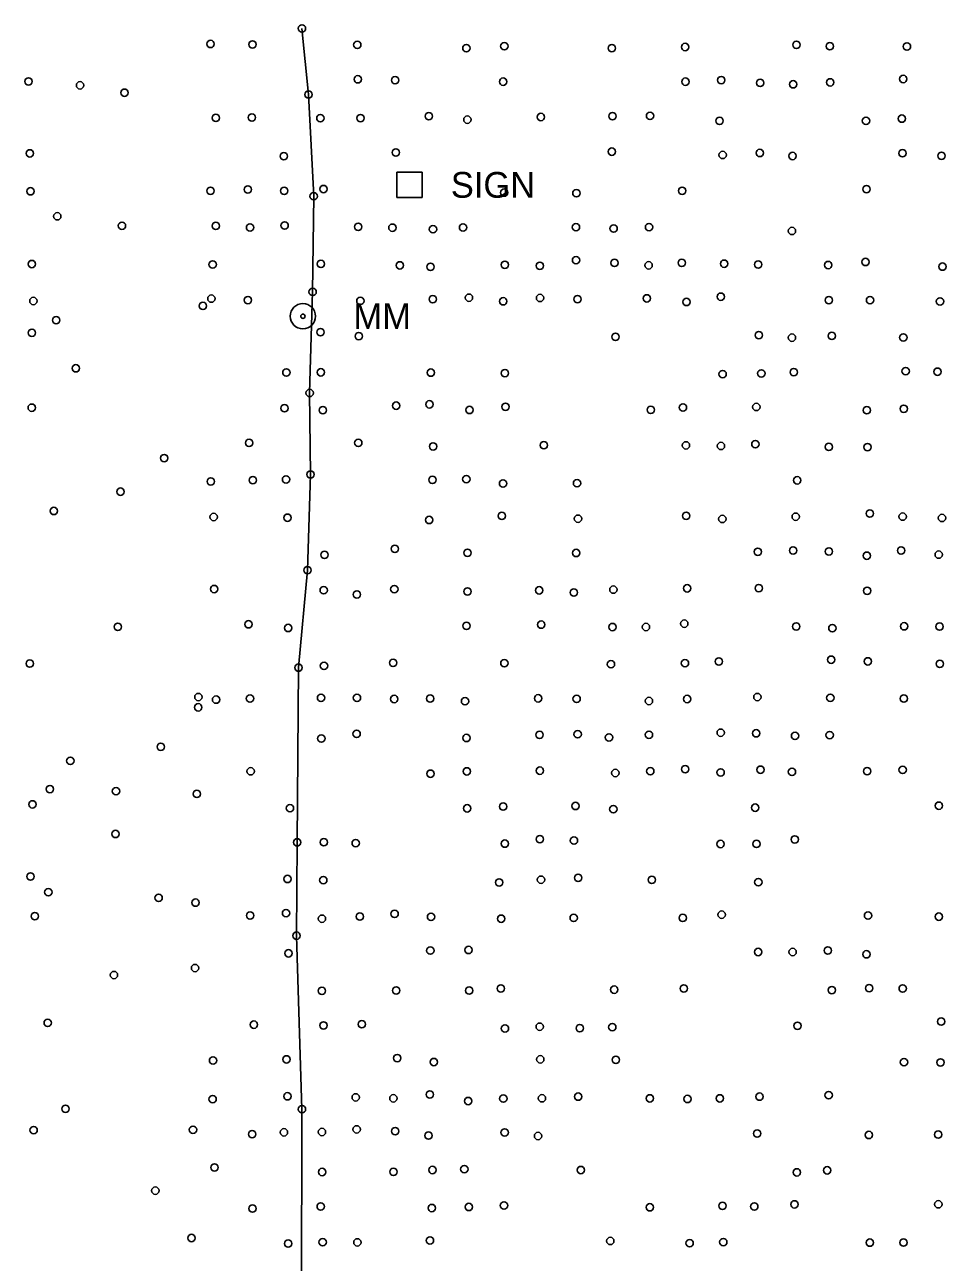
# Model space of a CAD drawing. Extents: x 20503438 to 20508873, y 7964251 to 7984667.
# Drawn here: x 20506685.7 to 20506935.7, y 7970020.1 to 7970356 of the extents above; entities that cross this region are included whole.
import ezdxf

# ---------------------------------------------------------------- set-up
doc = ezdxf.new("R2010")
doc.units = 0
for name, color, linetype in [('SurDrainageArrowUp', 7, 'Continuous'), ('SurRoadPoints', 7, 'Continuous'), ('SurSurveyPoints', 7, 'Continuous')]:
    doc.layers.add(name, color=color, linetype=linetype)

msp = doc.modelspace()

# ---------------------------------------------------------------- linework, layer by layer
at = {"layer": 'SurDrainageArrowUp'}
msp.add_lwpolyline([(20506761.71, 7969814.33), (20506762.15, 7969819.58), (20506762.7, 7969831.4), (20506762.26, 7969847.25), (20506762.2, 7969864.6), (20506761.02, 7969883.14), (20506761.89, 7969932.29), (20506759.98, 7969958.51), (20506760.78, 7970009.63), (20506760.9, 7970061.64), (20506759.44, 7970108.75), (20506759.6, 7970134.07), (20506759.96, 7970181.5), (20506762.42, 7970207.94), (20506763.22, 7970233.93), (20506762.99, 7970256.04), (20506763.79, 7970283.46), (20506764.08, 7970309.42), (20506762.66, 7970337.02), (20506760.9, 7970354.97)], dxfattribs=at)
at = {"layer": 'SurRoadPoints'}
msp.add_lwpolyline([(20506790.07, 7970309.1), (20506790.07, 7970309.1), (20506793.5, 7970309.1), (20506793.5, 7970315.95), (20506786.64, 7970315.95), (20506786.64, 7970309.1), (20506790.07, 7970309.1)], dxfattribs=at)
for radius in [3.43, 0.571]:
    msp.add_circle((20506761.16, 7970276.86), radius, dxfattribs=at)
at = {"layer": 'SurSurveyPoints'}
for centre in [(20506760.9, 7970354.97), (20506736.11, 7970350.76), (20506747.49, 7970350.63), (20506775.91, 7970350.51), (20506895.02, 7970350.52), (20506805.5, 7970349.61), (20506815.79, 7970350.14), (20506844.97, 7970349.62), (20506864.82, 7970349.93), (20506904.08, 7970350.13), (20506925, 7970350.07), (20506686.71, 7970340.59), (20506776.03, 7970341.17), (20506786.16, 7970340.92), (20506815.45, 7970340.52), (20506864.91, 7970340.52), (20506874.63, 7970340.95), (20506885.19, 7970340.18), (20506904.2, 7970340.33), (20506924, 7970341.25), (20506700.7, 7970339.53), (20506712.77, 7970337.53), (20506762.66, 7970337.02), (20506894.13, 7970339.81), (20506737.54, 7970330.68), (20506747.33, 7970330.79), (20506765.89, 7970330.62), (20506776.77, 7970330.64), (20506795.31, 7970331.15), (20506805.77, 7970330.21), (20506825.72, 7970330.93), (20506845.13, 7970331.16), (20506855.32, 7970331.24), (20506923.61, 7970330.49), (20506874.18, 7970329.88), (20506913.9, 7970329.89), (20506687.07, 7970321.06), (20506755.98, 7970320.29), (20506786.37, 7970321.3), (20506844.94, 7970321.53), (20506875.02, 7970320.63), (20506885.08, 7970321.17), (20506893.98, 7970320.35), (20506923.8, 7970321.1), (20506934.37, 7970320.41), (20506687.28, 7970310.77), (20506736.08, 7970310.91), (20506746.22, 7970311.27), (20506756.09, 7970310.88), (20506766.74, 7970311.38), (20506815.77, 7970310.41), (20506835.34, 7970310.25), (20506864.02, 7970310.92), (20506914.03, 7970311.36), (20506764.08, 7970309.42), (20506694.53, 7970303.98), (20506712.08, 7970301.42), (20506737.53, 7970301.37), (20506746.82, 7970300.96), (20506756.2, 7970301.49), (20506776.15, 7970301.13), (20506785.43, 7970300.89), (20506796.44, 7970300.47), (20506804.59, 7970300.95), (20506835.22, 7970301.02), (20506845.44, 7970300.66), (20506855.04, 7970301.06), (20506893.81, 7970300), (20506687.63, 7970291.03), (20506736.68, 7970290.92), (20506766.04, 7970291.06), (20506787.46, 7970290.67), (20506795.77, 7970290.27), (20506815.93, 7970290.84), (20506825.43, 7970290.56), (20506835.24, 7970292.07), (20506845.68, 7970291.33), (20506854.93, 7970290.68), (20506863.92, 7970291.35), (20506875.4, 7970291.12), (20506884.66, 7970290.89), (20506903.66, 7970290.76), (20506913.77, 7970291.59), (20506934.66, 7970290.33), (20506763.79, 7970283.46), (20506688.05, 7970281), (20506736.33, 7970281.64), (20506746.24, 7970281.25), (20506776.74, 7970281.02), (20506796.38, 7970281.48), (20506806.2, 7970281.89), (20506815.5, 7970280.92), (20506825.48, 7970281.82), (20506835.65, 7970281.5), (20506854.44, 7970281.71), (20506865.21, 7970280.74), (20506874.5, 7970282.16), (20506903.83, 7970281.22), (20506914.99, 7970281.22), (20506933.97, 7970280.88), (20506734.03, 7970279.66), (20506694.22, 7970275.78), (20506687.65, 7970272.37), (20506765.94, 7970272.54), (20506776.3, 7970271.46), (20506845.94, 7970271.27), (20506884.82, 7970271.73), (20506893.81, 7970271.05), (20506904.63, 7970271.52), (20506924.02, 7970271.1), (20506699.58, 7970262.73), (20506756.67, 7970261.59), (20506766.03, 7970261.64), (20506795.87, 7970261.56), (20506815.95, 7970261.42), (20506875.01, 7970261.16), (20506885.51, 7970261.34), (20506894.3, 7970261.7), (20506924.66, 7970261.96), (20506933.3, 7970261.81), (20506762.99, 7970256.04), (20506795.47, 7970252.95), (20506687.6, 7970252.04), (20506756.16, 7970251.89), (20506766.57, 7970251.37), (20506786.45, 7970252.59), (20506806.36, 7970251.43), (20506816.12, 7970252.3), (20506855.51, 7970251.45), (20506864.25, 7970252.09), (20506884.15, 7970252.24), (20506914.12, 7970251.35), (20506924.13, 7970251.75), (20506746.56, 7970242.48), (20506776.18, 7970242.49), (20506796.47, 7970241.53), (20506826.52, 7970241.85), (20506865.06, 7970241.82), (20506874.55, 7970241.65), (20506883.89, 7970242.14), (20506903.8, 7970241.4), (20506914.3, 7970241.35), (20506723.54, 7970238.37), (20506763.22, 7970233.93), (20506736.16, 7970232.02), (20506747.58, 7970232.39), (20506756.58, 7970232.58), (20506796.29, 7970232.45), (20506805.49, 7970232.65), (20506815.44, 7970231.47), (20506835.51, 7970231.53), (20506895.25, 7970232.33), (20506711.69, 7970229.25), (20506693.61, 7970224.01), (20506815.13, 7970222.67), (20506865.12, 7970222.71), (20506914.93, 7970223.32), (20506736.95, 7970222.38), (20506756.97, 7970222.19), (20506795.41, 7970221.57), (20506835.78, 7970221.91), (20506874.93, 7970221.84), (20506894.83, 7970222.46), (20506923.84, 7970222.48), (20506934.51, 7970222.12), (20506786.1, 7970213.72), (20506805.82, 7970212.66), (20506835.28, 7970212.62), (20506884.54, 7970212.95), (20506894.12, 7970213.29), (20506903.84, 7970213.03), (20506923.41, 7970213.28), (20506767.02, 7970212.1), (20506914.11, 7970211.87), (20506933.62, 7970212.16), (20506762.42, 7970207.94), (20506737.06, 7970202.83), (20506766.8, 7970202.5), (20506785.96, 7970202.8), (20506825.23, 7970202.47), (20506845.37, 7970202.67), (20506865.38, 7970203.02), (20506884.8, 7970203.07), (20506775.81, 7970201.36), (20506805.79, 7970202.17), (20506834.65, 7970201.88), (20506914.21, 7970202.36), (20506710.95, 7970192.57), (20506746.4, 7970193.26), (20506805.53, 7970192.83), (20506825.81, 7970193.17), (20506845.11, 7970192.51), (20506854.21, 7970192.52), (20506864.61, 7970193.43), (20506894.98, 7970192.67), (20506924.23, 7970192.72), (20506933.86, 7970192.64), (20506757.17, 7970192.26), (20506904.77, 7970192.21), (20506687.06, 7970182.59), (20506785.62, 7970182.79), (20506815.8, 7970182.69), (20506844.72, 7970182.41), (20506864.79, 7970182.7), (20506873.99, 7970183.16), (20506904.44, 7970183.65), (20506914.39, 7970183.2), (20506933.92, 7970182.52), (20506759.96, 7970181.5), (20506766.88, 7970181.97), (20506732.8, 7970173.52), (20506737.6, 7970172.81), (20506746.81, 7970173.11), (20506766.08, 7970173.3), (20506775.82, 7970173.29), (20506785.93, 7970172.98), (20506795.67, 7970173.1), (20506805.13, 7970172.37), (20506824.95, 7970173.16), (20506835.4, 7970173.02), (20506855.02, 7970172.44), (20506865.36, 7970172.98), (20506884.43, 7970173.51), (20506904.22, 7970173.31), (20506924.17, 7970173.09), (20506732.77, 7970170.72), (20506766.16, 7970162.25), (20506775.73, 7970163.53), (20506805.51, 7970162.41), (20506825.36, 7970163.25), (20506835.68, 7970163.42), (20506844.18, 7970162.56), (20506855.02, 7970163.28), (20506874.49, 7970163.83), (20506884.11, 7970163.68), (20506894.65, 7970162.98), (20506904.04, 7970163.19), (20506722.6, 7970160.01), (20506698.07, 7970156.2), (20506746.99, 7970153.36), (20506795.75, 7970152.71), (20506805.61, 7970153.34), (20506825.45, 7970153.53), (20506845.9, 7970152.9), (20506855.39, 7970153.39), (20506864.85, 7970153.93), (20506874.46, 7970153.06), (20506885.29, 7970153.79), (20506893.81, 7970153.22), (20506914.2, 7970153.4), (20506923.84, 7970153.75), (20506692.53, 7970148.53), (20506710.46, 7970147.96), (20506732.39, 7970147.22), (20506687.79, 7970144.38), (20506757.64, 7970143.34), (20506805.72, 7970143.31), (20506815.46, 7970143.78), (20506835.11, 7970143.95), (20506845.36, 7970143.08), (20506883.84, 7970143.49), (20506933.67, 7970144.02), (20506710.33, 7970136.35), (20506759.6, 7970134.07), (20506766.82, 7970134.1), (20506775.48, 7970133.87), (20506815.94, 7970133.73), (20506825.43, 7970134.94), (20506834.68, 7970134.56), (20506874.45, 7970133.63), (20506884.19, 7970133.65), (20506894.57, 7970134.87), (20506687.26, 7970124.81), (20506756.99, 7970124.14), (20506766.69, 7970123.83), (20506814.39, 7970123.21), (20506825.74, 7970123.94), (20506835.82, 7970124.45), (20506855.79, 7970123.89), (20506884.69, 7970123.27), (20506692.1, 7970120.55), (20506722.02, 7970119.02), (20506732.05, 7970117.72), (20506688.44, 7970114.04), (20506746.83, 7970114.21), (20506756.58, 7970114.87), (20506766.33, 7970113.36), (20506776.6, 7970113.93), (20506786.03, 7970114.67), (20506795.91, 7970113.86), (20506814.95, 7970113.35), (20506834.61, 7970113.57), (20506864.19, 7970113.57), (20506874.74, 7970114.45), (20506914.45, 7970114.2), (20506933.64, 7970113.91), (20506759.44, 7970108.75), (20506757.25, 7970103.96), (20506795.72, 7970104.7), (20506806.1, 7970104.87), (20506884.65, 7970104.32), (20506893.99, 7970104.32), (20506903.53, 7970104.73), (20506914.01, 7970103.7), (20506731.9, 7970099.97), (20506709.91, 7970098.07), (20506766.31, 7970093.77), (20506786.47, 7970093.88), (20506806.26, 7970093.85), (20506814.86, 7970094.42), (20506845.61, 7970094.1), (20506864.47, 7970094.42), (20506904.63, 7970093.99), (20506914.75, 7970094.52), (20506923.85, 7970094.41), (20506691.93, 7970085.09), (20506934.3, 7970085.43), (20506747.87, 7970084.6), (20506766.76, 7970084.4), (20506777.13, 7970084.71), (20506815.96, 7970083.57), (20506825.39, 7970084.05), (20506836.25, 7970083.65), (20506845.08, 7970083.93), (20506895.31, 7970084.31), (20506736.78, 7970074.88), (20506756.71, 7970075.18), (20506786.75, 7970075.53), (20506825.55, 7970075.19), (20506846.05, 7970075.05), (20506796.67, 7970074.46), (20506924.2, 7970074.42), (20506934.1, 7970074.35), (20506756.95, 7970065.16), (20506775.48, 7970064.87), (20506795.57, 7970065.66), (20506835.81, 7970065.07), (20506885.03, 7970065.07), (20506903.77, 7970065.47), (20506696.75, 7970061.77), (20506736.67, 7970064.39), (20506760.9, 7970061.64), (20506785.7, 7970064.61), (20506805.97, 7970063.87), (20506815.52, 7970064.54), (20506826, 7970064.62), (20506855.25, 7970064.6), (20506865.45, 7970064.44), (20506874.26, 7970064.6), (20506688.12, 7970055.98), (20506731.34, 7970056.08), (20506747.38, 7970054.88), (20506756.02, 7970055.38), (20506766.33, 7970055.47), (20506775.74, 7970056.18), (20506786.19, 7970055.7), (20506815.88, 7970055.35), (20506884.36, 7970055.05), (20506933.48, 7970054.77), (20506795.24, 7970054.5), (20506824.94, 7970054.38), (20506914.69, 7970054.66), (20506737.16, 7970045.84), (20506766.36, 7970044.61), (20506785.71, 7970044.65), (20506796.29, 7970045.16), (20506804.94, 7970045.39), (20506836.56, 7970045.14), (20506903.37, 7970045.07), (20506895.16, 7970044.51), (20506721.13, 7970039.55), (20506747.48, 7970034.68), (20506765.98, 7970035.25), (20506796.11, 7970034.83), (20506806.17, 7970035.12), (20506815.7, 7970035.52), (20506855.27, 7970035.04), (20506874.96, 7970035.42), (20506883.6, 7970035.25), (20506894.48, 7970035.83), (20506933.52, 7970035.85), (20506730.93, 7970026.7), (20506757.15, 7970025.19), (20506766.52, 7970025.56), (20506775.93, 7970025.52), (20506795.62, 7970026.04), (20506844.54, 7970025.9), (20506866.05, 7970025.29), (20506875.19, 7970025.59), (20506914.93, 7970025.44), (20506924.07, 7970025.46)]:
    msp.add_circle(centre, 1, dxfattribs=at)

# ---------------------------------------------------------------- texts
at = {"layer": 'SurRoadPoints'}
for s, p in [('SIGN', (20506801.28, 7970309.02)), ('MM', (20506774.87, 7970273.36))]:
    msp.add_text(s, height=6.995, rotation=360, dxfattribs=at).set_placement(p)

doc.saveas('drawing.dxf')
